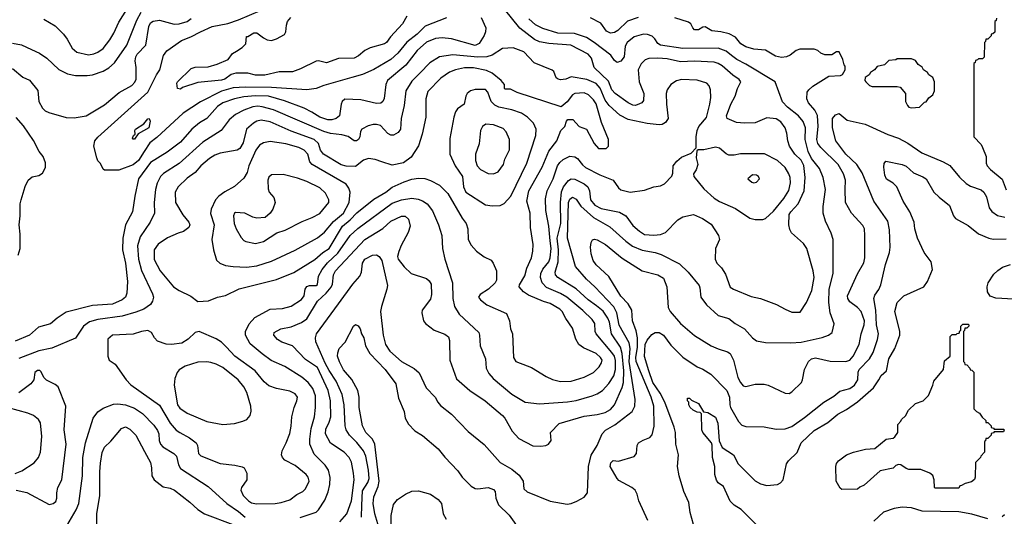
# Model space of a CAD drawing. Extents: x 997026 to 1115308, y 536381 to 619039.
# Tile 291 of 484: x 1059011 to 1066501, y 569167 to 572948. Entities that reach past the tile are written whole.
import ezdxf

# ---------------------------------------------------------------- set-up
doc = ezdxf.new("R2010")
doc.units = 0

msp = doc.modelspace()

# ---------------------------------------------------------------- linework, layer by layer
at = {"layer": '0CON20XD'}
for points in [[(1061445.9, 569124.1), (1061500, 569185), (1061535.9, 569284.1), (1061555.4, 569445), (1061551.2, 569495), (1061535, 569580), (1061517.8, 569615), (1061478.9, 569655), (1061374.1, 569724.1), (1061336.4, 569795), (1061338.9, 569828.9), (1061365.6, 569884.4), (1061376.4, 569925), (1061374.2, 570045), (1061356.8, 570125), (1061275, 570300.8), (1061185, 570359.6), (1061085, 570464.4), (1061005, 570493.1), (1060972.8, 570512.8), (1060943.8, 570545), (1060946.7, 570565), (1060996.7, 570595), (1061075, 570610.5), (1061155, 570641.2), (1061195, 570669.5), (1061276, 570805), (1061343.2, 570866.8), (1061379.9, 570910.1), (1061389.7, 570935), (1061398, 571005), (1061413.9, 571035), (1061635, 571274.7), (1061772, 571358), (1061835, 571413.3), (1061915, 571452.5), (1061942.3, 571452.3), (1061969.5, 571429.5), (1061980, 571375), (1061965, 571327.5), (1061912.3, 571227.7), (1061895, 571182.5), (1061883.8, 571145), (1061888.8, 571125), (1061936.7, 571065), (1061987.5, 571015), (1062105, 570977.1), (1062125, 570960.6), (1062140, 570935), (1062143.8, 570855), (1062135, 570818.8), (1062072.9, 570735), (1062070.8, 570715), (1062083.8, 570655), (1062096.7, 570635), (1062164.6, 570584.6), (1062245, 570554.2), (1062272.7, 570532.7), (1062280.8, 570505), (1062282.9, 570355), (1062333.4, 570213.4), (1062435.8, 570125), (1062552, 570045), (1062684.4, 569935), (1062701.1, 569915), (1062756, 569815), (1062808.6, 569758.6), (1062914.3, 569704.3), (1062975, 569700), (1063013.9, 569706.1), (1063033.9, 569716.1), (1063053.3, 569745), (1063048.8, 569805), (1063115, 569872.5), (1063305, 569928.5), (1063405, 569941.5), (1063465, 569956.4), (1063505, 569980.4), (1063534.6, 570015), (1063593.3, 570146.7), (1063604.5, 570185.5), (1063606.2, 570275), (1063595, 570405.8), (1063580, 570455), (1063513.8, 570555), (1063497, 570645), (1063485, 570675.4), (1063448.2, 570728.2), (1063399.3, 570769.3), (1063336, 570815), (1063245, 570898.2), (1063105, 570983.9), (1063086.2, 571005), (1063085.4, 571025), (1063107.1, 571105), (1063109.7, 571195), (1063099.3, 571285), (1063126.9, 571395), (1063123.7, 571556.3), (1063131.9, 571638.1), (1063148.2, 571675), (1063186.8, 571723.2), (1063205, 571735.5), (1063235, 571734.6), (1063305, 571699.1), (1063333.8, 571675), (1063345.9, 571645), (1063353.5, 571575), (1063385, 571534.7), (1063435, 571511.2), (1063572.4, 571482.4), (1063621.2, 571455), (1063675, 571381.4), (1063725, 571336.7), (1063765, 571313.3), (1063835, 571308.1), (1063885, 571312.2), (1063923.2, 571326.8), (1064017.2, 571422.8), (1064055, 571447.5), (1064135.6, 571465.6), (1064205, 571434.2), (1064269.8, 571389.8), (1064328, 571305), (1064334, 571275), (1064304, 571205), (1064302, 571125), (1064315, 571093.3), (1064349.1, 571059.1), (1064381.3, 571011.3), (1064415, 570912), (1064440, 570895), (1064575, 570840), (1064645.7, 570825.7), (1064768.8, 570778.8), (1064833.1, 570743.1), (1064885, 570722), (1064949.3, 570720.7), (1064995, 570793.8), (1065035.6, 570885), (1065055.4, 570985), (1065047.3, 571035), (1064999.2, 571205), (1064974.4, 571244.4), (1064882.5, 571325), (1064869.1, 571349.1), (1064861.5, 571385), (1064865.4, 571465), (1064877.1, 571485), (1064933.4, 571545), (1064979.1, 571645), (1064986, 571745), (1064975, 571838), (1064955, 571879.1), (1064907.5, 571925), (1064867.5, 571985), (1064853.5, 572025), (1064847.5, 572085), (1064834.5, 572125), (1064799.8, 572169.8), (1064765, 572192.2), (1064695, 572199.5), (1064605, 572163.1), (1064525, 572159.1), (1064463.8, 572163.8), (1064393.8, 572195), (1064388.8, 572215), (1064421.4, 572305), (1064454.3, 572365), (1064472.5, 572425), (1064497.1, 572475), (1064485, 572492.5), (1064435, 572524.4), (1064355, 572595.4), (1064325, 572614.6), (1064295, 572624), (1064145, 572632.2), (1064037.7, 572627.7), (1063935, 572650.4), (1063866, 572656), (1063797.6, 572652.4), (1063768, 572642), (1063739.2, 572610.8), (1063715.6, 572565), (1063724.4, 572475), (1063758.1, 572385), (1063755, 572332.5), (1063744.2, 572315.8), (1063726.4, 572306.4), (1063695, 572295.6), (1063675, 572296.5), (1063639.2, 572315), (1063539.5, 572385), (1063516.2, 572415), (1063490.5, 572480.5), (1063381.5, 572585), (1063360.9, 572655), (1063335, 572686.1), (1063203.5, 572753.5), (1063035, 572765.3), (1062965, 572779.6), (1062926.2, 572796.2), (1062814.3, 572884.3), (1062698, 573028)], [(1058955, 572575.7), (1059035, 572511.4), (1059085, 572487.5), (1059147.7, 572407.7), (1059156, 572325), (1059185, 572273.3), (1059204.4, 572254.4), (1059231.7, 572241.7), (1059365, 572204.2), (1059425, 572200), (1059515, 572215.6), (1059655, 572300), (1059767.3, 572392.7), (1059862.7, 572447.3), (1059887.3, 572472.7), (1059895.4, 572495), (1059896.2, 572585), (1059890, 572635), (1059893.8, 572665), (1059904.8, 572685.2), (1059970, 572755), (1059992.5, 572895), (1060005, 572924.2), (1060025, 572935.5), (1060075, 572945.4), (1060185, 572914.6), (1060225, 572917.1), (1060285, 572933.8), (1060314.1, 572955.9)], [(1062520, 572965), (1062555.6, 572885), (1062554.5, 572855), (1062543.6, 572826.4), (1062505, 572765.5), (1062475, 572751.6), (1062295, 572800.9), (1062225, 572808.4), (1062175, 572804.1), (1062105, 572776), (1062035, 572713.5), (1061947.9, 572602.1), (1061807.9, 572485), (1061795.4, 572455), (1061782.4, 572347.6), (1061772.5, 572325), (1061757.9, 572312.1), (1061725, 572308.6), (1061605, 572338.5), (1061485, 572342.9), (1061465, 572326), (1061456.7, 572305), (1061443.1, 572215), (1061419.2, 572195), (1061385, 572185.4), (1061355, 572185.9), (1061295, 572204.7), (1061233.4, 572243.4), (1061174.3, 572274.3), (1061025, 572331.1), (1060904.4, 572364.4), (1060805, 572367), (1060715, 572361.3), (1060645, 572345.8), (1060555, 572314.1), (1060515, 572286.1), (1060435, 572196.5), (1060377.6, 572162.4), (1060318.9, 572115), (1060235, 572016.5), (1060131.3, 571938.7), (1060005, 571859.6), (1059914.6, 571735), (1059887.5, 571605), (1059869.5, 571485), (1059815.5, 571385), (1059794.6, 571284.6), (1059792.1, 571195), (1059814.7, 571095), (1059830, 570955), (1059826.9, 570865), (1059815.6, 570835), (1059789.2, 570815), (1059717.4, 570782.6), (1059565, 570771.2), (1059365, 570720.6), (1059294.6, 570675.4), (1059245, 570632.9), (1059152.5, 570607.5), (1059084, 570545), (1058975, 570501.1)], [(1059100.9, 572720.9), (1059162, 572692), (1059218, 572655), (1059309.5, 572569.5), (1059375.3, 572535.3), (1059435, 572522.1), (1059525, 572521.8), (1059565, 572528.7), (1059645, 572556.7), (1059688, 572582), (1059731.4, 572618.6), (1059825.4, 572755), (1059900.5, 572945), (1059935, 573004.6)], [(1059195, 572951.4), (1059280.9, 572900.9), (1059345, 572837.5), (1059370.7, 572800.7), (1059410.9, 572730.9), (1059445, 572700.5), (1059535, 572681.1), (1059575, 572686.9), (1059605, 572699.4), (1059645, 572729.4), (1059695.9, 572794.1), (1059726.9, 572845), (1059765, 572928.6), (1059825.9, 573025)], [(1062258, 572962), (1062095, 572899.6), (1062033.2, 572836.8), (1061955, 572777.1), (1061887.3, 572692.7), (1061835, 572645.3), (1061705, 572569.2), (1061619, 572531), (1061537.8, 572507.8), (1061323.2, 572446.8), (1061265, 572424.6), (1061195, 572412.7), (1060925, 572432.7), (1060726.4, 572433.6), (1060635, 572427.8), (1060545, 572404.8), (1060386.8, 572323.2), (1060255, 572236.2), (1060055, 572051.3), (1060000.4, 572009.6), (1059956.5, 571943.5), (1059915, 571876.8), (1059875, 571842), (1059765, 571802.5), (1059655, 571802.5), (1059645, 571810), (1059625, 571852.5), (1059603.9, 571873.9), (1059596.7, 571895), (1059574.2, 571985), (1059581.9, 572025), (1059605, 572053.1), (1059986.2, 572395), (1060051.7, 572528.3), (1060075.6, 572565), (1060104.6, 572675), (1060129.5, 572710.5), (1060241.2, 572788.8), (1060313.1, 572816.9), (1060385.7, 572854.3), (1060474.8, 572895.2), (1060595, 572920), (1060675, 572946.9), (1060841.4, 573018.6)], [(1061954.5, 572975.5), (1061924, 572915), (1061832.6, 572817.4), (1061801.2, 572775), (1061785, 572764.4), (1061676.5, 572733.5), (1061635.9, 572714.1), (1061587.2, 572672.8), (1061555, 572655.7), (1061435, 572651.4), (1061345, 572620), (1061285, 572634), (1061265, 572632), (1061146.8, 572573.2), (1061085, 572550), (1060985, 572550), (1060875, 572526.2), (1060805, 572526.2), (1060745, 572540), (1060655, 572540), (1060618.8, 572531.2), (1060571.2, 572495), (1060545, 572486.5), (1060365, 572470.6), (1060248.3, 572431.7), (1060235, 572420), (1060210, 572425), (1060206.7, 572465), (1060211.2, 572475), (1060315, 572576), (1060345, 572585.7), (1060445, 572588.1), (1060512.1, 572607.9), (1060596.1, 572643.9), (1060630.3, 572689.7), (1060661.2, 572708.8), (1060703.3, 572735), (1060730, 572765), (1060735, 572820), (1060745, 572820), (1060793, 572847), (1060815, 572848), (1060865, 572808.8), (1060894.3, 572794.3), (1060925, 572790), (1060965, 572802), (1061025.9, 572834.1), (1061036.2, 572855), (1061040, 572905), (1061048.8, 572935), (1061073.8, 572965)], [(1061435, 570785.6), (1061545, 570933.3), (1061599.2, 570995), (1061610.4, 571025), (1061618.2, 571095), (1061635, 571124.5), (1061695, 571156.1), (1061725, 571156.2), (1061746.2, 571145), (1061765.7, 571115), (1061808.6, 570925), (1061804.7, 570895), (1061762.1, 570765), (1061756.2, 570725), (1061775.6, 570545.6), (1061793.3, 570475), (1061825.3, 570425), (1061915, 570346.1), (1062010.9, 570290.9), (1062050.1, 570260.1), (1062102.5, 570145), (1062171.9, 570075), (1062191.4, 570035), (1062211.1, 570011.1), (1062295, 569945.6), (1062423, 569813), (1062544.5, 569714.5), (1062665, 569575.7), (1062754, 569525), (1062810.6, 569480.6), (1062842, 569435), (1062846.7, 569375), (1062872.1, 569352.1), (1063045, 569281.9), (1063175, 569260), (1063205, 569264), (1063248.7, 569281.3), (1063305, 569311.4), (1063329.1, 569345), (1063337.9, 569545), (1063357.4, 569632.6), (1063405, 569706.7), (1063442.5, 569795), (1063467.3, 569822.7), (1063537.9, 569862.1), (1063670, 569965), (1063691.1, 570005), (1063693.2, 570055), (1063646.5, 570345), (1063653.9, 570445), (1063647.2, 570487.2), (1063572.1, 570622.1), (1063552.3, 570715), (1063530.9, 570760.9), (1063386.9, 570915), (1063322.8, 570972.8), (1063239.4, 571069.4), (1063178.4, 571285), (1063184.8, 571555), (1063195, 571582.3), (1063215, 571595.3), (1063245, 571582.3), (1063278.7, 571528.7), (1063375, 571441.7), (1063499.5, 571369.5), (1063621.1, 571261.1), (1063672.6, 571222.6), (1063745, 571192.9), (1063845.7, 571175.7), (1063891.1, 571161.1), (1064029.5, 571089.5), (1064095.3, 571025.3), (1064178.6, 570925), (1064185.7, 570905), (1064191.9, 570835), (1064236.7, 570776.7), (1064324.6, 570694.6), (1064405, 570671.9), (1064452.5, 570635), (1064524.2, 570595), (1064584.3, 570525), (1064615, 570502.9), (1064685, 570490.5), (1064878, 570488), (1064955, 570492.4), (1065115, 570528.2), (1065163.9, 570546.1), (1065192.5, 570565), (1065207.9, 570632.1), (1065176.7, 570716.7), (1065165.3, 570795), (1065169.3, 570895), (1065200, 571015), (1065200, 571275), (1065185, 571321.2), (1065141.4, 571415), (1065121.9, 571475), (1065122.1, 571525), (1065139.6, 571655), (1065123.1, 571745), (1065096.2, 571815), (1065035, 571891.1), (1065008.9, 571945), (1064987, 572035), (1064988.6, 572125), (1064971.4, 572171.4), (1064936.1, 572215), (1064850.7, 572280.7), (1064812.6, 572322.6), (1064757.1, 572475), (1064535, 572609.2), (1064465.5, 572645), (1064425, 572674), (1064385, 572708.8), (1064325, 572731.9), (1064055, 572727.7), (1063886.2, 572755), (1063865, 572765.7), (1063843, 572803), (1063822.8, 572822.8), (1063786.2, 572836.2), (1063755, 572838.1), (1063685, 572816.9), (1063632.8, 572775), (1063617.6, 572745), (1063610, 572665), (1063585, 572631.4), (1063555, 572621.4), (1063536.3, 572636.3), (1063507.4, 572677.4), (1063380.4, 572775), (1063322.4, 572812.4), (1063231.5, 572841.5), (1063105, 572846.1), (1062991.3, 572881.3), (1062935, 572909.2), (1062885, 572954.1)], [(1063715.7, 572964.3), (1063635, 572936), (1063561.2, 572865), (1063535, 572850), (1063505, 572844.2), (1063475, 572861.2), (1063431.7, 572921.7), (1063352.3, 572962.3)], [(1063788.8, 569135), (1063720, 569285), (1063708.8, 569335), (1063693.8, 569365), (1063667, 569387), (1063568.8, 569438.8), (1063555, 569453.3), (1063503.9, 569546.1), (1063506.7, 569575), (1063525, 569592.5), (1063566.4, 569586.4), (1063685, 569620.8), (1063704.2, 569645), (1063708.6, 569705), (1063717.5, 569725), (1063753.3, 569746.7), (1063804.4, 569765.6), (1063822.4, 569787.6), (1063837.8, 569852.2), (1063835.3, 570005), (1063814.2, 570075), (1063699.8, 570345), (1063697.8, 570375), (1063710.9, 570455), (1063709.7, 570525), (1063699.8, 570579.8), (1063671.8, 570655), (1063666.4, 570735), (1063640.5, 570785), (1063585, 570841.9), (1063491.4, 570991.4), (1063395, 571080.8), (1063374.5, 571115), (1063358.5, 571165), (1063353, 571217), (1063358.8, 571251.2), (1063369.3, 571270.7), (1063384.2, 571275.8), (1063405, 571270.8), (1063466, 571236), (1063593.3, 571133.3), (1063745, 571035.8), (1063865, 571004.2), (1063908.7, 570978.7), (1063932.9, 570915), (1063943.2, 570756.8), (1063958.6, 570725), (1064038.6, 570635), (1064143.9, 570543.9), (1064270, 570465), (1064325, 570440.9), (1064395, 570420), (1064415.3, 570405.3), (1064442, 570355), (1064475, 570224), (1064495, 570184.2), (1064515, 570160.8), (1064535, 570154.3), (1064607, 570173), (1064675, 570172.9), (1064704.4, 570164.4), (1064835, 570104), (1064865, 570101.2), (1064885, 570113.8), (1064957.5, 570185), (1064966.9, 570205), (1064982, 570285), (1065010.8, 570345), (1065033.8, 570365), (1065065, 570372.9), (1065177.2, 570347.2), (1065295, 570344.6), (1065325, 570354.5), (1065350.4, 570385), (1065396.8, 570475), (1065413.1, 570556.9), (1065435.8, 570625), (1065437.6, 570655), (1065412.5, 570725), (1065385, 570757.1), (1065325, 570800.8), (1065310.5, 570825), (1065309.1, 570845), (1065385, 571013.8), (1065432.4, 571097.6), (1065440, 571135), (1065440.6, 571305), (1065436.7, 571355), (1065425, 571382), (1065339.4, 571475), (1065293.5, 571555), (1065289.5, 571655), (1065293.6, 571725), (1065278.5, 571775), (1065238.2, 571845), (1065104.8, 571974.8), (1065082.5, 572005), (1065075.3, 572035.3), (1065084.3, 572135), (1065079, 572219), (1065059.8, 572259.8), (1065010.8, 572315), (1065000, 572345), (1065001.2, 572395), (1065014, 572415), (1065045, 572442), (1065165, 572517.5), (1065255, 572522.5), (1065269.3, 572530.7), (1065290, 572565), (1065290, 572595), (1065283, 572603), (1065273.3, 572645), (1065245, 572702.5), (1065225, 572702.5), (1065189.3, 572680.7), (1065135, 572680), (1065105, 572693.3), (1065083.6, 572713.6), (1065055, 572723.3), (1064945, 572723.3), (1064916.4, 572713.6), (1064872, 572678), (1064845, 572664), (1064805, 572660), (1064760.9, 572670.9), (1064685, 572716), (1064595, 572722.5), (1064535, 572741.5), (1064495.6, 572765), (1064455, 572813.6), (1064408.9, 572838.9), (1064344.2, 572855.8), (1064275, 572864.2), (1064225, 572892.5), (1064208.3, 572891.7), (1064175, 572871.2), (1064145, 572871.2), (1064131.2, 572885), (1064116.7, 572915), (1064099.7, 572929.7), (1063995, 572962.9)], [(1066441.7, 572958.3), (1066438.3, 572941.7), (1066430, 572935), (1066428.3, 572851.7), (1066415, 572840), (1066401.7, 572838.3), (1066400, 572825), (1066375, 572800), (1066361.7, 572798.3), (1066358.3, 572781.7), (1066350, 572775), (1066348.3, 572661.7), (1066335, 572650), (1066305, 572650), (1066298.3, 572641.7), (1066281.7, 572638.3), (1066278.3, 572621.7), (1066270, 572615), (1066270, 572055), (1066325, 571997.5), (1066335.9, 571975.9), (1066363.3, 571905), (1066363.8, 571855), (1066370, 571835), (1066395, 571806), (1066485, 571733.8), (1066515, 571652.5)], [(1058955, 572767.9), (1059025, 572755.5), (1059100.9, 572720.9)], [(1061145, 569158.5), (1061265, 569198.1), (1061285, 569215.8), (1061331.1, 569288.9), (1061357.4, 569352.6), (1061370.2, 569409.8), (1061373, 569463), (1061358.8, 569518.8), (1061335.6, 569555), (1061250.9, 569640.9), (1061218.5, 569715), (1061217.1, 569755), (1061227.4, 569835), (1061252.8, 569925), (1061261.4, 569995), (1061260.5, 570085), (1061240.1, 570140.1), (1061205.2, 570185.2), (1061157.8, 570225), (1061027.1, 570307.1), (1060922.8, 570352.8), (1060855, 570403.1), (1060765, 570478.6), (1060728.5, 570545), (1060728.5, 570575), (1060756.7, 570633.3), (1060799.9, 570680.1), (1060915, 570744.3), (1061008.8, 570748.8), (1061075, 570766.9), (1061153.6, 570816.4), (1061173.6, 570845), (1061182.7, 570897.3), (1061195, 570917.1), (1061215, 570924.4), (1061265, 570924.5), (1061275, 570932.5), (1061284.7, 570995), (1061311.1, 571045), (1061352.5, 571097.5), (1061430.2, 571169.8), (1061524.8, 571305.2), (1061582.1, 571357.9), (1061845, 571550.3), (1061915, 571577.3), (1061995, 571588.8), (1062041.9, 571581.9), (1062075, 571568.9), (1062110, 571545), (1062152, 571492), (1062196, 571386), (1062222.5, 571305), (1062228, 571205), (1062246, 571125), (1062302.7, 570945), (1062306.2, 570825), (1062319.5, 570765), (1062354.7, 570704.7), (1062502.5, 570565), (1062509.5, 570545), (1062513.5, 570465), (1062554.4, 570365), (1062559.4, 570295), (1062578.5, 570255), (1062613.1, 570215), (1062755, 570097.5), (1062855, 570036.9), (1062965, 570022.5), (1063177.7, 570037.7), (1063245, 570048.2), (1063365, 570083.2), (1063405, 570098.8), (1063444.7, 570125.3), (1063492.4, 570177.6), (1063529.8, 570235), (1063543.2, 570285), (1063543.9, 570353.9), (1063534.4, 570385), (1063516.5, 570415), (1063397.1, 570555), (1063389.6, 570575), (1063385.5, 570635), (1063364.5, 570665), (1063295, 570733.9), (1063172.9, 570835), (1063125, 570863.8), (1063019.2, 570909.2), (1062985.9, 570945), (1062973.5, 570985), (1062975.6, 571015), (1062991.2, 571048.8), (1063035, 571103.8), (1063046.6, 571135), (1063052.6, 571205), (1063045.8, 571265), (1063036.3, 571375), (1063013.2, 571495), (1063010.7, 571585), (1063023.3, 571645), (1063068.4, 571735), (1063101.9, 571835), (1063118.5, 571861.5), (1063145, 571882.8), (1063195, 571908), (1063235, 571904.6), (1063255, 571890.5), (1063291.7, 571841.7), (1063315, 571822), (1063424.3, 571765.7), (1063525.3, 571725.3), (1063565, 571667.5), (1063585, 571652.2), (1063655.5, 571635.5), (1063765, 571650), (1063835, 571676.2), (1063885, 571684), (1063915, 571698), (1063972.7, 571757.3), (1063979.5, 571780.5), (1063981.2, 571835), (1064010.3, 571869.7), (1064045, 571901.2), (1064118.3, 571931.7), (1064157.5, 571972.5), (1064157.1, 572055), (1064163.6, 572105), (1064178.2, 572135), (1064236.3, 572203.7), (1064261.7, 572305), (1064267.5, 572355), (1064265, 572412.5), (1064255.4, 572445.4), (1064237.5, 572465), (1064165, 572486.2), (1064045, 572491.3), (1064007.7, 572482.3), (1063965, 572455.6), (1063935.5, 572415), (1063928.9, 572385), (1063930.4, 572305), (1063942.9, 572195), (1063924.4, 572165.6), (1063899.1, 572150.9), (1063875, 572148.1), (1063785, 572157.1), (1063638.6, 572188.6), (1063575, 572221.6), (1063494.3, 572294.3), (1063465, 572335.4), (1063426.4, 572426.4), (1063395, 572462.4), (1063325, 572492.1), (1063205, 572513.3), (1063165, 572494.2), (1063125, 572490), (1063107.5, 572495), (1063092.5, 572505), (1063073.6, 572553.6), (1063062.3, 572562.3), (1062925, 572620.4), (1062845, 572704.1), (1062765, 572734.7), (1062682.6, 572727.4), (1062605, 572677.1), (1062565, 572664.7), (1062495, 572663.1), (1062305, 572680), (1062205, 572666.1), (1062131.2, 572618.8), (1062055, 572540), (1061995, 572480.5), (1061949.2, 572405), (1061936, 572295), (1061913.1, 572195), (1061907.9, 572115), (1061890.7, 572089.3), (1061855, 572069.7), (1061835, 572069.4), (1061810.1, 572080.1), (1061755, 572142.2), (1061725, 572150.8), (1061700.1, 572149.9), (1061660.5, 572139.5), (1061613.3, 572115), (1061602.7, 572097.3), (1061598, 572055), (1061588, 572035), (1061572.5, 572025), (1061555, 572024.3), (1061508.5, 572058.5), (1061461.1, 572071.1), (1061375, 572081.2), (1061325.5, 572095.5), (1060942.1, 572262.1), (1060855, 572285.2), (1060821.4, 572288.6), (1060785, 572283.3), (1060715, 572259.4), (1060653.3, 572225), (1060605.3, 572184.7), (1060543.3, 572105), (1060403.6, 572015), (1060225, 571854), (1060103.5, 571776.5), (1060081.2, 571755), (1060057.1, 571702.9), (1060043.9, 571655), (1060034.6, 571555.4), (1060036, 571474), (1060002.7, 571405), (1059928.2, 571295), (1059906.5, 571225), (1059914.8, 571125), (1059938.4, 571038.4), (1060021.7, 570861.7), (1060028.8, 570835), (1060021.5, 570805), (1060005, 570780), (1059954.2, 570745), (1059895, 570719.7), (1059790.5, 570689.5), (1059605.3, 570665.3), (1059542.5, 570647.5), (1059496.8, 570613.2), (1059435, 570521.9), (1059254.1, 570445.9), (1059155, 570425.3), (1059005, 570369.3)], [(1063125, 570193.1), (1063205, 570194.4), (1063305.9, 570225.9), (1063375, 570261.5), (1063420, 570305), (1063437.8, 570335), (1063441.5, 570355), (1063430, 570375), (1063395, 570407.1), (1063298.5, 570448.5), (1063264, 570474), (1063240.9, 570515), (1063215, 570599.2), (1063165, 570672), (1063137.9, 570725), (1063120, 570745), (1063045, 570786.9), (1062995, 570800.9), (1062880.7, 570850.7), (1062843.8, 570875), (1062810, 570915), (1062811.7, 570928.3), (1062853, 570997), (1062868.8, 571055), (1062903.5, 571135), (1062914.4, 571185), (1062916.5, 571235), (1062896.2, 571365), (1062894.6, 571474.6), (1062868.9, 571565), (1062883.3, 571645), (1062984.6, 571825), (1063035, 571945.8), (1063095.7, 572025), (1063127.5, 572105), (1063157.5, 572135), (1063170, 572175), (1063181.7, 572188.3), (1063218.3, 572188.3), (1063267.5, 572135), (1063322.5, 572115), (1063380, 572005), (1063415, 571966.7), (1063471.7, 571968.3), (1063490, 571985), (1063490, 572035), (1063437.5, 572165), (1063395, 572306), (1063375, 572338), (1063338, 572375), (1063305, 572390.5), (1063235, 572386.7), (1063216.2, 572375), (1063175, 572323.3), (1063130, 572285), (1062794.5, 572394.5), (1062745, 572420), (1062705, 572420), (1062700, 572425), (1062700, 572455), (1062674, 572485), (1062605, 572539.6), (1062561.8, 572561.8), (1062462.4, 572582.4), (1062395, 572581.2), (1062325, 572566.8), (1062281.5, 572548.5), (1062215, 572501.5), (1062115, 572402), (1062100.5, 572345), (1062099.5, 572205), (1062071.2, 572075), (1062043.9, 571986.1), (1061989.1, 571900.9), (1061930.9, 571859.1), (1061845, 571841.2), (1061765, 571864.4), (1061713.6, 571883.6), (1061665, 571891.9), (1061625, 571877.5), (1061565, 571830), (1061495, 571833.1), (1061455, 571843.3), (1061322.2, 571925), (1061300, 571955), (1061284.5, 572005), (1061251.5, 572035), (1061075, 572099.2), (1060915, 572171.2), (1060848.3, 572181.7), (1060815, 572175.4), (1060788.9, 572161.1), (1060736.7, 572115), (1060709.5, 572010.5), (1060685, 571967.5), (1060664.5, 571955.5), (1060535, 571930.4), (1060495, 571916.2), (1060455, 571891.5), (1060389.5, 571835), (1060346.2, 571783.8), (1060285, 571740), (1060215, 571674), (1060193.3, 571635), (1060196.9, 571555), (1060251.2, 571461.2), (1060296.9, 571405), (1060304.3, 571385), (1060298, 571365), (1060256.2, 571335), (1060215, 571323.3), (1060135, 571286.7), (1060065, 571238.1), (1060033.3, 571195), (1060033, 571123), (1060078.9, 571035), (1060181.4, 570915), (1060225, 570886.7), (1060313.6, 570843.6), (1060365, 570801.2), (1060446.4, 570806.4), (1060515, 570835.8), (1060575, 570848), (1060679.2, 570899.2), (1060965, 570970.4), (1061095.8, 571024.2), (1061255, 571121.5), (1061315.9, 571174.1), (1061364.5, 571205.5), (1061466.7, 571375), (1061525.1, 571424.9), (1061575, 571478.2), (1061705, 571582.1), (1061795.6, 571635), (1061845, 571672.2), (1061935, 571712.9), (1061995, 571732.9), (1062045, 571740), (1062092, 571738), (1062135, 571724.3), (1062205, 571686.9), (1062267.8, 571625), (1062377.2, 571437.2), (1062407.8, 571395), (1062419.5, 571355), (1062423.5, 571275), (1062445, 571232), (1062485, 571184.3), (1062545, 571143.1), (1062596.5, 571116.5), (1062612, 571095), (1062636.7, 571035), (1062637.5, 570965), (1062627.5, 570945), (1062576.7, 570895), (1062512.5, 570855), (1062501.2, 570835), (1062515, 570813.8), (1062565, 570778), (1062715, 570710), (1062736.2, 570655), (1062744, 570595), (1062758.8, 570555), (1062766.2, 570375), (1062785.9, 570345.9), (1062871.1, 570311.1), (1062905, 570298.8), (1063015, 570232), (1063065, 570209.2), (1063125, 570193.1)], [(1065795, 572277.5), (1065855, 572282.5), (1065895, 572320), (1065906.4, 572323.6), (1065927, 572353), (1065957.5, 572375), (1065970, 572405), (1065970, 572475), (1065956.4, 572506.4), (1065927, 572527), (1065916.4, 572546.4), (1065887, 572567), (1065876.4, 572586.4), (1065847, 572607), (1065825, 572637.5), (1065795, 572650), (1065685, 572650), (1065675, 572642.5), (1065623, 572637), (1065590, 572605), (1065535, 572592.5), (1065513, 572567), (1065483.6, 572546.4), (1065473, 572527), (1065441.7, 572508.3), (1065440, 572485), (1065447.5, 572475), (1065475, 572447.5), (1065495, 572440), (1065685, 572440), (1065710, 572435), (1065750, 572385), (1065750, 572325), (1065763.6, 572293.6), (1065775, 572282.5), (1065795, 572277.5)], [(1062605, 571530), (1062665, 571533.3), (1062695, 571549.4), (1062748.2, 571605), (1062869.2, 571855), (1062937.3, 572065), (1062940.8, 572115), (1062918.7, 572158.7), (1062873.5, 572205), (1062828.6, 572235), (1062755, 572260.3), (1062655, 572281.9), (1062625, 572296.2), (1062597.7, 572325), (1062573.2, 572395), (1062555, 572415.4), (1062475, 572416.9), (1062440, 572405), (1062414, 572385), (1062404, 572365), (1062391.2, 572305), (1062342.1, 572267.9), (1062325, 572246.7), (1062312.2, 572205), (1062283.1, 572043.1), (1062281.9, 571925), (1062324.4, 571835), (1062379.1, 571755), (1062387.1, 571675), (1062404.5, 571635), (1062555, 571538.1), (1062605, 571530)], [(1059000, 571155), (1059012.9, 571205), (1059013.1, 571315), (1059005.7, 571385), (1059014.4, 571454.4), (1059014.4, 571545), (1059021.1, 571575), (1059051.2, 571678.8), (1059075, 571726.2), (1059105, 571752), (1059155, 571762), (1059185, 571778.8), (1059207.9, 571822.1), (1059207.9, 571857.9), (1059188, 571905), (1059158.6, 571945), (1059115, 572028), (1059039.5, 572139.5), (1058983.2, 572203.2)], [(1064135.6, 569105), (1064112.2, 569195), (1064101.2, 569271.2), (1064062.5, 569355), (1064027.5, 569475), (1064014.4, 569545), (1064022.1, 569635), (1064001.5, 569715), (1063998.5, 569805), (1063989.2, 569845), (1063918.1, 570035), (1063884, 570105), (1063827.7, 570185), (1063796.3, 570275), (1063764.5, 570384.5), (1063768.7, 570475), (1063783, 570507), (1063818.8, 570551.2), (1063845, 570566.2), (1063875, 570566.2), (1063907.3, 570545), (1063965, 570468.9), (1064055, 570378.9), (1064164.6, 570304.6), (1064206.9, 570286.9), (1064268.3, 570248.3), (1064389.5, 570125), (1064411.5, 570075), (1064412.1, 570015), (1064418.2, 569995), (1064477.7, 569887.7), (1064505, 569861.1), (1064535, 569851.1), (1064675, 569847.3), (1064765, 569830.9), (1064835, 569833.1), (1064885, 569851.1), (1064981.4, 569918.6), (1065126.9, 570035), (1065205, 570080.5), (1065251.1, 570118.9), (1065325, 570140.3), (1065361.1, 570165), (1065386.5, 570205), (1065390.3, 570265), (1065397.6, 570285), (1065475.3, 570365), (1065503.5, 570415), (1065537.2, 570512.8), (1065544, 570555), (1065530, 570625), (1065523.2, 570735), (1065508, 570825), (1065515, 570851.4), (1065546, 570894), (1065562, 570928), (1065596, 571084), (1065627.5, 571175), (1065632.7, 571215), (1065627.8, 571347.8), (1065615, 571414.3), (1065507.5, 571565), (1065421, 571781), (1065380.4, 571845), (1065296.7, 571925), (1065219.1, 572025), (1065193.3, 572123.3), (1065194.7, 572195.3), (1065216.4, 572223.6), (1065245, 572232.7), (1065305, 572183.9), (1065442.7, 572152.7), (1065615, 572073.8), (1065695.7, 572045.7), (1065767.9, 572007.9), (1065873.8, 571933.8), (1066035, 571866.2), (1066087.8, 571837.8), (1066159.2, 571749.2), (1066211.3, 571701.3), (1066245, 571680.5), (1066325, 571651.8), (1066345.8, 571635.8), (1066365, 571598), (1066386.4, 571516.4), (1066406.5, 571486.5), (1066448.1, 571458.1), (1066505, 571443.3)], [(1059885, 572037.5), (1059875, 572037.5), (1059870, 572045), (1059877.5, 572065), (1059890, 572075), (1059886.2, 572105), (1059890.8, 572115), (1059953.8, 572155), (1059985, 572193.3), (1059995.8, 572195.8), (1060002, 572175), (1059994.2, 572125), (1059910.8, 572079.2), (1059885, 572037.5)], [(1062615, 571773.8), (1062649.7, 571790.3), (1062690.8, 571845), (1062702, 571885), (1062736.1, 571956.1), (1062738, 572035), (1062712, 572095), (1062689.8, 572119.8), (1062616.2, 572146.2), (1062556.8, 572153.2), (1062532.5, 572135), (1062516.9, 572105), (1062506.6, 572003.4), (1062476.9, 571925), (1062478.9, 571875), (1062491.4, 571835), (1062516.6, 571806.6), (1062575, 571776.2), (1062615, 571773.8)], [(1060735, 571064.7), (1060815, 571073.4), (1060925, 571110), (1061105, 571192.3), (1061275, 571286.2), (1061330.6, 571329.4), (1061398.9, 571411.1), (1061475, 571475.3), (1061516.1, 571555), (1061524.7, 571635), (1061515.6, 571665.6), (1061495.2, 571695.2), (1061235.2, 571845.2), (1061218.8, 571865), (1061201.6, 571925), (1061175, 571954.6), (1061134.4, 571974.4), (1061035, 572001.4), (1060915, 572021.5), (1060865, 572010.4), (1060835, 571992.7), (1060806, 571954), (1060754.7, 571835), (1060740.4, 571785), (1060715, 571741.9), (1060645, 571677.5), (1060571.8, 571638.2), (1060525, 571604.4), (1060500, 571575), (1060466.5, 571505), (1060462.9, 571472.9), (1060490.5, 571385), (1060473.3, 571275), (1060484.3, 571195), (1060506.8, 571116.8), (1060533.6, 571093.6), (1060577.2, 571077.2), (1060635, 571068.2), (1060735, 571064.7)], [(1064605, 571426.9), (1064665, 571427.1), (1064685, 571434.3), (1064745, 571490.6), (1064825, 571585.7), (1064861.5, 571648.5), (1064874.6, 571705), (1064873.2, 571745), (1064862.3, 571775), (1064832.7, 571822.7), (1064775, 571876), (1064677, 571927), (1064495, 571926.9), (1064445, 571917.5), (1064405, 571917.5), (1064385, 571925.7), (1064335, 571969.4), (1064305, 571976.7), (1064216.4, 571956.4), (1064172.5, 571957.5), (1064161.7, 571948.3), (1064157.5, 571895), (1064170, 571845), (1064156.7, 571805), (1064137.5, 571775), (1064138.8, 571755), (1064215, 571660.8), (1064295, 571588.5), (1064334.1, 571564.1), (1064455, 571511.2), (1064565, 571437.1), (1064605, 571426.9)], [(1064632.5, 569085), (1064499.5, 569219.5), (1064445, 569252.5), (1064415, 569282.5), (1064364.1, 569394.1), (1064325, 569421.2), (1064310.9, 569440.9), (1064300, 569485), (1064300, 569545), (1064280.8, 569615), (1064279.3, 569709.3), (1064272.5, 569725), (1064206.7, 569805), (1064200, 569825), (1064197.5, 569947.5), (1064187.5, 569957.5), (1064165, 569960), (1064135, 569973.8), (1064110, 569995), (1064100, 570015), (1064100, 570035), (1064090, 570045), (1064090, 570065), (1064107, 570067), (1064121.7, 570051.7), (1064175.9, 570025.9), (1064212.5, 569962.5), (1064245, 569956.7), (1064305, 569921.2), (1064321.4, 569875), (1064331.7, 569741.7), (1064355, 569690), (1064440, 569635), (1064475.9, 569565.9), (1064605, 569436.7), (1064647.5, 569415), (1064695, 569400), (1064775, 569408), (1064797.9, 569422.1), (1064818, 569445), (1064844.4, 569565.6), (1064860.3, 569589.7), (1064925, 569653.3), (1064955.8, 569725), (1065055, 569820), (1065158.9, 569881.1), (1065235, 569944.5), (1065299.6, 569980.4), (1065385, 570038.9), (1065506.4, 570143.6), (1065546.2, 570206.2), (1065565, 570240), (1065605.8, 570275), (1065623.5, 570365), (1065668.1, 570445), (1065706.5, 570545), (1065706.3, 570576.3), (1065669.2, 570725), (1065686.2, 570795), (1065735.6, 570844.4), (1065888, 570915), (1065918, 570955), (1065955.8, 571045), (1065943.8, 571105), (1065892, 571175), (1065840, 571285), (1065821.2, 571355), (1065816, 571405), (1065782.9, 571485), (1065732.9, 571565), (1065684.1, 571674.1), (1065655, 571703.3), (1065604.5, 571734.5), (1065591.9, 571765), (1065583.9, 571826.1), (1065586.1, 571853.9), (1065599.3, 571870.7), (1065725, 571845.6), (1065755, 571833.8), (1065811.1, 571781.1), (1065882.4, 571752.4), (1065906, 571735), (1065966, 571635), (1066005.5, 571595.5), (1066084.3, 571534.3), (1066114.4, 571454.4), (1066128.8, 571435), (1066225, 571381.4), (1066305, 571316.9), (1066383.6, 571283.6), (1066417.6, 571277.6), (1066515, 571280.5)], [(1060805, 571244.4), (1060865, 571259.4), (1060965.7, 571324.3), (1061030, 571345), (1061158.3, 571411.7), (1061235, 571441.1), (1061295, 571472.2), (1061362.9, 571555), (1061362.9, 571575), (1061338.1, 571628.1), (1061295, 571668.2), (1061195, 571716.9), (1061125, 571741.9), (1061015, 571770), (1060925, 571765.6), (1060905, 571748.8), (1060897.1, 571725), (1060900.5, 571660.5), (1060908.8, 571635), (1060944.2, 571594.2), (1060954, 571555), (1060935.9, 571504.1), (1060915.9, 571474.1), (1060877.3, 571442.7), (1060815, 571437.5), (1060785, 571444.2), (1060724.2, 571474.2), (1060651.4, 571478.6), (1060644, 571475), (1060637.1, 571455), (1060641.5, 571395), (1060657.1, 571355), (1060695, 571290), (1060715, 571266.2), (1060729.7, 571259.7), (1060805, 571244.4)], [(1064595, 571706.2), (1064615, 571710), (1064637.5, 571735), (1064630, 571755), (1064615, 571763.8), (1064584.2, 571765.8), (1064550, 571735), (1064580.5, 571710.5), (1064595, 571706.2)], [(1066795, 570807.8), (1066436.8, 570826.8), (1066393.1, 570843.1), (1066374.2, 570875), (1066370.6, 570915), (1066378.1, 570945), (1066420.4, 571009.6), (1066451.1, 571038.9), (1066486.7, 571063.3), (1066548, 571085)], [(1061610.8, 569159.2), (1061612.7, 569252.7), (1061618.5, 569361.5), (1061658.8, 569425), (1061668.6, 569455), (1061665, 569518.8), (1061644.8, 569625), (1061625, 569666.2), (1061575, 569728.9), (1061518.9, 569785), (1061494.6, 569825), (1061486.4, 569856.4), (1061478.3, 570015), (1061464.2, 570095), (1061419.3, 570195), (1061365, 570276.1), (1061335, 570333.2), (1061263.3, 570495), (1061261.1, 570525), (1061268.1, 570555), (1061435, 570785.6)], [(1065265, 569370), (1065251.7, 569381.7), (1065221.2, 569435), (1065220, 569545), (1065225, 569567.5), (1065240.5, 569589.5), (1065300, 569635), (1065355, 569656), (1065445, 569676.7), (1065515, 569682.5), (1065602.5, 569755), (1065655, 569762.5), (1065669.3, 569770.7), (1065690, 569805), (1065690, 569865), (1065715, 569890), (1065720, 569905), (1065749.3, 569930.7), (1065773.3, 569975), (1065825, 570026.7), (1065883.6, 570046.4), (1065925, 570087.5), (1065957.5, 570165), (1065964.1, 570195.9), (1066037.5, 570285), (1066045, 570350), (1066090, 570385), (1066090, 570535), (1066105, 570550), (1066135, 570550), (1066141.7, 570558.3), (1066158.3, 570561.7), (1066161.7, 570578.3), (1066170, 570585), (1066170, 570615), (1066185, 570630), (1066225, 570630), (1066230, 570625), (1066230, 570615), (1066215, 570600), (1066201.7, 570598.3), (1066198.3, 570581.7), (1066190, 570575), (1066190, 570345), (1066198.3, 570338.3), (1066201.7, 570321.7), (1066215, 570320), (1066240, 570295), (1066241.7, 570281.7), (1066255, 570280), (1066270, 570265), (1066270, 569985), (1066290, 569965), (1066313, 569953), (1066331.7, 569921.7), (1066360, 569895), (1066361.7, 569881.7), (1066375, 569880), (1066400, 569855), (1066401.7, 569841.7), (1066418.3, 569838.3), (1066425, 569830), (1066495, 569830), (1066500, 569825), (1066495, 569810), (1066425, 569810), (1066418.3, 569801.7), (1066401.7, 569798.3), (1066400, 569785), (1066375, 569760), (1066361.7, 569758.3), (1066358.3, 569741.7), (1066350, 569735), (1066350, 569655), (1066322.5, 569625), (1066320, 569615), (1066283, 569577), (1066280, 569465), (1066273.6, 569446.4), (1066251.7, 569428.3), (1066202.5, 569417.5), (1066175, 569400), (1066161.7, 569398.3), (1066155, 569380), (1065975, 569380), (1065970, 569385), (1065967.5, 569445), (1065956.1, 569476.1), (1065934.1, 569494.1), (1065867, 569523), (1065773.9, 569523.9), (1065755, 569530), (1065715, 569557.5), (1065695, 569560), (1065675, 569552.5), (1065655, 569533.3), (1065556.4, 569513.6), (1065435, 569403.3), (1065401.7, 569388.3), (1065385, 569372.5), (1065265, 569370)], [(1060811.8, 569261.8), (1060955, 569264.5), (1060999.1, 569270.9), (1061065, 569293.1), (1061118, 569332), (1061163.8, 569355), (1061185.8, 569375), (1061213.3, 569435), (1061205.6, 569465), (1061189.2, 569485), (1061105, 569554.3), (1061028, 569595), (1061010, 569615), (1061002.5, 569635), (1061007.1, 569665), (1061038.6, 569725), (1061065, 569797.5), (1061077, 569853), (1061080.8, 569925), (1061098, 569995), (1061119.2, 570045), (1061122.9, 570075), (1061105, 570098.1), (1061065, 570120.5), (1060965, 570138.9), (1060905, 570161.1), (1060869.3, 570189.3), (1060801.9, 570275), (1060646.9, 570385), (1060584.5, 570455), (1060545, 570492.2), (1060505, 570518.9), (1060375, 570574), (1060345, 570566), (1060292, 570515), (1060245, 570485.6), (1060166.2, 570473.8), (1060125, 570478.5), (1060059.8, 570499.8), (1060035.4, 570525.4), (1060014.3, 570565), (1059985, 570581.9), (1059937.5, 570575), (1059875, 570553.8), (1059716.1, 570546.1), (1059680, 570515), (1059680, 570385), (1059692.5, 570355), (1059736.2, 570325), (1059820, 570205), (1059855, 570167.5), (1060073.1, 570013.1), (1060154.1, 569875), (1060201.8, 569821.8), (1060228, 569805), (1060302.9, 569762.9), (1060352.9, 569725), (1060363.1, 569705), (1060371.4, 569645), (1060388, 569628), (1060535, 569569.4), (1060646.4, 569556.4), (1060704.2, 569544.2), (1060718.8, 569535), (1060737.5, 569495), (1060738.8, 569445), (1060699.2, 569385), (1060692.5, 569365), (1060710.6, 569325), (1060750, 569285), (1060775, 569270), (1060811.8, 569261.8)], [(1061743.3, 569085), (1061712.4, 569185), (1061699.4, 569265), (1061705, 569313.8), (1061736.9, 569393.1), (1061744.2, 569435), (1061713.2, 569715), (1061693.6, 569755), (1061642.7, 569805), (1061619.2, 569855), (1061593.8, 569995), (1061592.1, 570075), (1061582.2, 570125), (1061538.1, 570208.1), (1061475, 570282.9), (1061443.5, 570343.5), (1061428.1, 570385), (1061429.7, 570410.3), (1061442, 570445), (1061487.3, 570492.7), (1061550, 570615), (1061565, 570627.5), (1061585.9, 570615.9), (1061600, 570595), (1061610, 570555), (1061628.8, 570525), (1061642, 570465), (1061674.2, 570405), (1061790.6, 570285), (1061872, 570175), (1061891.2, 570065), (1061936, 569965), (1061944, 569915), (1061968.3, 569868.3), (1062017, 569817), (1062075, 569782), (1062195, 569680), (1062245, 569616), (1062343.4, 569513.4), (1062375.5, 569465.5), (1062445, 569396), (1062475, 569377.5), (1062495.9, 569375.9), (1062574.2, 569385.8), (1062615, 569370), (1062628.8, 569355), (1062633.9, 569303.9), (1062652, 569255), (1062734.6, 569174.6), (1062815, 569060.8)], [(1060555, 569865.5), (1060645, 569874.5), (1060709.3, 569890.7), (1060738.8, 569905), (1060765, 569933.3), (1060772.7, 569967.3), (1060770, 570005), (1060739.6, 570109.6), (1060715, 570151.9), (1060671.5, 570205), (1060555, 570298.5), (1060505, 570325.4), (1060465, 570338.8), (1060435, 570343.8), (1060365, 570340), (1060270.6, 570309.4), (1060225, 570282.2), (1060209.2, 570260.8), (1060189.6, 570215), (1060184.6, 570165.4), (1060210.9, 570015), (1060228.9, 569988.9), (1060285, 569950.8), (1060435, 569889.6), (1060555, 569865.5)], [(1058985, 569365.8), (1059065, 569348.5), (1059235, 569256.2), (1059265, 569264), (1059285, 569280), (1059292.5, 569305), (1059292.9, 569345), (1059301.4, 569385), (1059331.4, 569445), (1059364.5, 569715), (1059350, 569825), (1059360.6, 570005), (1059302.4, 570152.4), (1059280.3, 570170.3), (1059215, 570202.5), (1059194.5, 570224.5), (1059175, 570266), (1059165, 570275.7), (1059145, 570276.9), (1059125, 570262.5), (1059118, 570205), (1059096, 570175), (1059005, 570106.5)], [(1058975, 569491.5), (1059028.1, 569511.9), (1059120.8, 569575), (1059154.4, 569615), (1059168.2, 569655), (1059179.6, 569775), (1059167.8, 569877.8), (1059152.5, 569905), (1059115.4, 569935.4), (1059072.6, 569952.6), (1058925, 569992.5)], [(1059368.1, 569095), (1059439.2, 569215), (1059461.3, 569265), (1059489.2, 569475), (1059491.7, 569615), (1059510, 569725), (1059568.5, 569915), (1059605, 569963.1), (1059645, 569989.4), (1059725, 570020.5), (1059756.3, 570023.7), (1059815, 570015.3), (1059885, 569989.1), (1059945, 569948.9), (1060030.6, 569860.6), (1060059.5, 569820.5), (1060069.6, 569795), (1060072.2, 569745), (1060082.9, 569715), (1060100.6, 569695), (1060182.5, 569645), (1060202.5, 569625), (1060217.6, 569557.6), (1060235, 569531.4), (1060445, 569394.4), (1060585.2, 569265.2), (1060674.2, 569204.2), (1060725, 569158.9)], [(1059596.4, 569063.6), (1059598.6, 569185), (1059619.5, 569325), (1059619.5, 569505), (1059625, 569570), (1059637.4, 569652.6), (1059655, 569693.3), (1059705, 569738.8), (1059785, 569834.2), (1059815, 569847.1), (1059849.3, 569829.3), (1059893.4, 569783.4), (1059959.3, 569660.7), (1060005, 569576.2), (1060013.8, 569535), (1060015.7, 569475), (1060034.4, 569444.4), (1060102.1, 569392.1), (1060155, 569380), (1060188, 569365), (1060304.5, 569274.5), (1060365, 569218), (1060416.6, 569186.6), (1060631.4, 569105)], [(1061944.7, 569335.3), (1061995, 569358.2), (1062045, 569361.5), (1062134.6, 569334.6), (1062195, 569295.7), (1062218.6, 569265), (1062232.9, 569185), (1062256, 569145)], [(1061837.4, 569092.6), (1061836.6, 569173.4), (1061854.7, 569255.3), (1061885.6, 569295), (1061944.7, 569335.3)], [(1066375, 569148.2), (1066253.6, 569183.6), (1066155, 569200.3), (1065875, 569204.8), (1065795, 569230.5), (1065725, 569235.9), (1065663.3, 569226.7), (1065582.8, 569197.2), (1065509.4, 569130.6)], [(1066503, 569177), (1066485, 569162)]]:
    msp.add_lwpolyline(points, dxfattribs=at)

doc.saveas('drawing.dxf')
